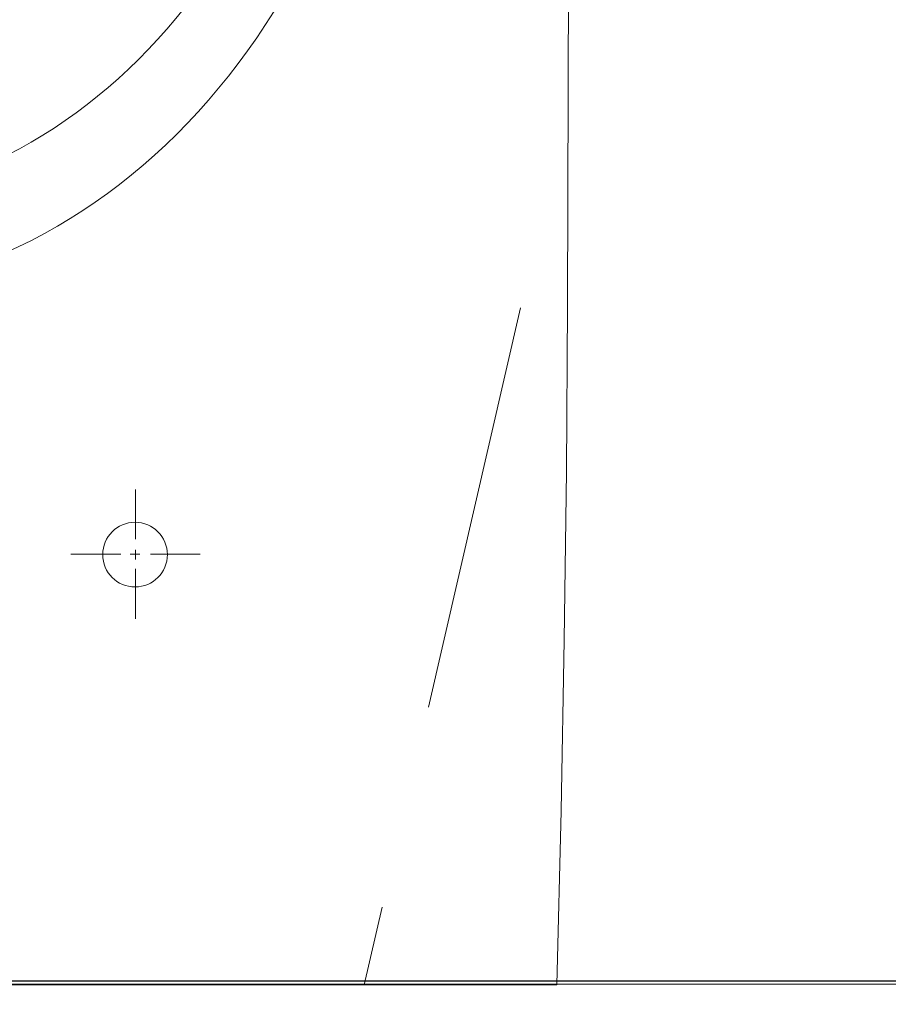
# Model space of a CAD drawing. Header units: millimetres. Extents: x 28291 to 177760, y -399809 to -170937.
# Tile 734 of 905: x 74519 to 74540, y -195394 to -195371. Entities that reach past the tile are written whole.
import ezdxf

# ---------------------------------------------------------------- set-up
doc = ezdxf.new("R2010")
doc.units = ezdxf.units.MM
doc.linetypes.add('HIDDEN2', pattern=[4.7625, 3.175, -1.5875])
doc.layers.get('0').update_dxf_attribs({"lineweight": 0})
doc.layers.add('!! 0_ Istn-okna - wymienione', color=9, linetype='Continuous', lineweight=13, true_color=0x808080)
doc.layers.add('!! 2 ZABUDOWA GK-MDF', color=7, linetype='Continuous', lineweight=13, true_color=0x7a7a7a)
doc.layers.add('!! 2_WYBURZENIA DO REMONTU', color=7, linetype='Continuous', lineweight=0, true_color=0x4d4d4d, plot=False)
doc.layers.add('!! wymiary osi', color=250, linetype='Continuous', lineweight=9)
doc.layers.add('Dimension (ISO)', color=7, linetype='Continuous', lineweight=25)
doc.styles.add('Note Text (ISO)', font='tahoma.ttf')
doc.styles.add('TXT', font='simplex.shx')
doc.dimstyles.new('Default (ISO)', dxfattribs={"dimscale": 5, "dimtxt": 5, "dimasz": 5, "dimexe": 3.175, "dimexo": 0, "dimgap": 0.762, "dimtad": 1, "dimdec": 0, "dimrnd": 1e-08, "dimzin": 0, "dimtxsty": 'Note Text (ISO)', "dimcen": 0.09, "dimdle": 10, "dimclrd": 256, "dimclre": 256, "dimclrt": 256, "dimazin": 0, "dimtfac": 0.70104, "dimtmove": 0, "dimatfit": 3, "dimfxl": 1, "dimtolj": 1, "dimtzin": 0, "dimlwd": -1, "dimlwe": -1, "dimarcsym": 0})
doc.dimstyles.new('DIM50', dxfattribs={"dimscale": 5, "dimtxt": 2.5, "dimasz": 1.5, "dimexe": 0, "dimexo": 0, "dimgap": 0.5, "dimtad": 1, "dimdec": 4, "dimrnd": 0.5, "dimdsep": 46, "dimtxsty": 'TXT', "dimblk1": 'TICK1', "dimblk2": 'TICK1', "dimsah": 1, "dimcen": 0, "dimse1": 1, "dimse2": 1, "dimclrd": 1, "dimclre": 7, "dimclrt": 9, "dimadec": 0, "dimazin": 0, "dimtfac": 1, "dimtdec": 4, "dimtmove": 2, "dimatfit": 3, "dimldrblk": 'TICK1', "dimfxl": 1, "dimtolj": 1, "dimarcsym": 0})

# ---------------------------------------------------------------- blocks, each defined once
blk = doc.blocks.new('A$C6ce7c513')
at = {"lineweight": 0}
for points in [[(-0.17548, -0.00049), (-0.17646, -0.04094), (-0.1772, -0.08064), (-0.1777, -0.11986), (-0.17794, -0.15833), (-0.17819, -0.23404)], [(-0.17548, -0.00049), (0.17547, -0.00049)], [(-0.07757, -0.08557), (-0.07757, -0.09717)], [(-0.08102, -0.10062), (-0.09261, -0.10062)], [(-0.07633, -0.10062), (-0.07855, -0.10062)], [(-0.07757, -0.09939), (-0.07757, -0.1016)], [(-0.06252, -0.10062), (-0.07411, -0.10062)], [(-0.07757, -0.10408), (-0.07757, -0.11567)]]:
    blk.add_lwpolyline(points, dxfattribs=at)
blk.add_circle((-0.07744, -0.1005), 0.00752, dxfattribs=at)
for centre, major_axis, ratio in [((0, -0.32554), (0, -0.16499), 0.830338), ((0, -0.32974), (0, -0.14798), 0.83084)]:
    blk.add_ellipse(centre, major_axis=major_axis, ratio=ratio, start_param=0, end_param=6.283185, dxfattribs=at)
blk = doc.blocks.new('*D1405')
at = {"layer": 'DEFPOINTS', "color": 0, "transparency": 16777216}
for p in [(-689.76, 120.19), (510.24, 120.19), (510.24, 18.75)]:
    blk.add_point(p, dxfattribs=at)
at = {"layer": 'Dimension (ISO)', "transparency": 16777216}
for p, q in [((-689.76, 120.19), (-689.76, 2.88)), ((510.24, 120.19), (510.24, 2.88)), ((-664.76, 18.75), (485.24, 18.75))]:
    blk.add_line(p, q, dxfattribs=at)
for points in [[(-664.76, 22.92), (-664.76, 14.58), (-689.76, 18.75)], [(485.24, 22.92), (485.24, 14.58), (510.24, 18.75)]]:
    blk.add_solid(points, dxfattribs=at)
at = {"layer": 'Dimension (ISO)', "lineweight": 9, "transparency": 16777216, "insert": (-160.63, 48.6), "char_height": 25, "attachment_point": 1, "style": 'Note Text (ISO)'}
blk.add_mtext('\\A1;1200', dxfattribs=at)
blk = doc.blocks.new('TICK1')
at = {"color": 0}
for p, q in [((0, -1.4), (0, 1.4)), ((0, 0), (-1, 0))]:
    blk.add_line(p, q, dxfattribs=at)
at = {"color": 2}
blk.add_line((-1, -1), (1, 1), dxfattribs=at)
blk = doc.blocks.new('*D4173')
at = {"layer": '!! wymiary osi', "color": 1, "lineweight": -2, "transparency": 16777216}
blk.add_line((74736.923, -195393.519), (74451.923, -195393.519), dxfattribs=at)
at = {"layer": 'DEFPOINTS', "color": 0, "transparency": 16777216}
for p in [(74444.423, -195393.519), (74744.423, -195403.588), (74444.423, -195413.588)]:
    blk.add_point(p, dxfattribs=at)
at = {"layer": '!! wymiary osi', "color": 1, "lineweight": -2, "transparency": 16777216, "xscale": 7.5, "yscale": 7.5, "zscale": 7.5, "rotation": 180}
blk.add_blockref('TICK1', (74444.423, -195393.519), dxfattribs=at)
at = {"layer": '!! wymiary osi', "color": 1, "lineweight": -2, "transparency": 16777216, "xscale": 7.5, "yscale": 7.5, "zscale": 7.5}
blk.add_blockref('TICK1', (74744.423, -195393.519), dxfattribs=at)
at = {"layer": '!! wymiary osi', "color": 9, "transparency": 16777216, "insert": (74594.423, -195384.769), "char_height": 12.5, "attachment_point": 5, "style": 'TXT'}
blk.add_mtext('\\A1;300', dxfattribs=at)
blk = doc.blocks.new('A$C11ef928a')
at = {"layer": 'Dimension (ISO)', "lineweight": 9}
dim = blk.add_linear_dim(base=(510.24, 18.75), p1=(-689.76, 120.19), p2=(510.24, 120.19), angle=180, dimstyle='Default (ISO)', override={"dimdec": 0, "dimlfac": 1, "dimtp": 0, "dimtm": 0, "dimtdec": 2, "dimtofl": 0, "dimatfit": 1}, dxfattribs=at)
dim.commit()
dim.dimension.update_dxf_attribs({"geometry": '*D1405', "text_midpoint": (-125.68, 18.75), "dimtype": 128})

msp = doc.modelspace()

# ---------------------------------------------------------------- linework, layer by layer
at = {"layer": '!! 2 ZABUDOWA GK-MDF'}
msp.add_lwpolyline([(74470.42327, -195393.5883), (74554.42327, -195393.5883)], dxfattribs=at)
at = {"layer": '!! 2_WYBURZENIA DO REMONTU', "linetype": 'HIDDEN2', "ltscale": 3}
for p, q in [((74531.13044, -195377.87186), (74527.49674, -195393.60527)), ((74527.49674, -195393.60527), (74501.34981, -195393.60527))]:
    msp.add_line(p, q, dxfattribs=at)

# ---------------------------------------------------------------- block references
at = {"layer": '!! 0_ Istn-okna - wymienione', "xscale": 100, "yscale": 100, "zscale": 100, "rotation": 180}
msp.add_blockref('A$C6ce7c513', (74514.4231, -195393.65426), dxfattribs=at)
at = {"xscale": -0.1, "yscale": 0.1, "zscale": 0.1, "rotation": 90}
msp.add_blockref('A$C11ef928a', (82225.12684, -195364.3052), dxfattribs=at)

# ---------------------------------------------------------------- dimensions: what is measured, and where the dimension line sits
at = {"layer": '!! wymiary osi'}
dim = msp.add_linear_dim(base=(74444.42327, -195393.51908), p1=(74744.42327, -195403.5883), p2=(74444.42327, -195413.5883), dimstyle='DIM50', dxfattribs=at)
dim.commit()
dim.dimension.update_dxf_attribs({"geometry": '*D4173', "text_midpoint": (74594.42327, -195384.76908)})

doc.saveas('drawing.dxf')
